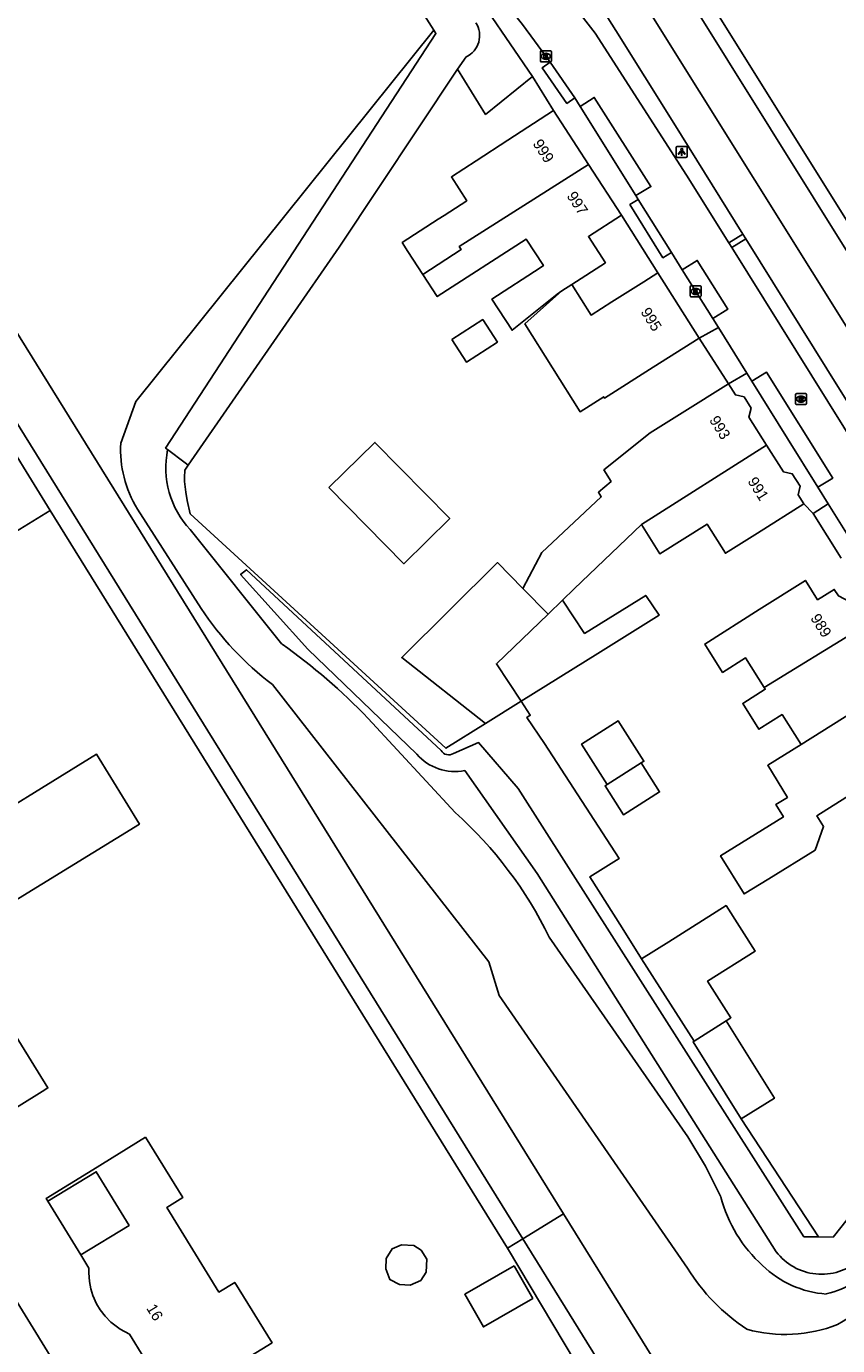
# Model space of a CAD drawing. Extents: x 157321 to 158827, y 386650 to 388532.
# Drawn here: x 158629.6 to 158703.9, y 387317.3 to 387438.2 of the extents above; entities that cross this region are included whole.
import ezdxf

# ---------------------------------------------------------------- set-up
doc = ezdxf.new("R2010")
doc.units = 0
for name, color, linetype in [('IMGEO_Gemengd_bos', 7, 'Continuous'), ('IMGEO_Grasland_overig', 7, 'Continuous'), ('IMGEO_Groenvoorziening', 7, 'Continuous'), ('IMGEO_Haag', 7, 'Continuous'), ('IMGEO_Hek', 7, 'Continuous'), ('IMGEO_Kolk', 7, 'Continuous'), ('IMGEO_Lichtpunt', 7, 'Continuous'), ('IMGEO_Pand', 7, 'Continuous'), ('IMGEO_Pand_nummerreeks', 7, 'Continuous'), ('IMGEO_Pand_overbouw', 7, 'Continuous'), ('IMGEO_Rijbaan_lokaal_open', 7, 'Continuous'), ('IMGEO_Rijbaan_regionaal_gesloten', 7, 'Continuous'), ('IMGEO_Rioolput', 7, 'Continuous'), ('IMGEO_Voetpad_open', 7, 'Continuous'), ('IMGEO_Waterloop', 7, 'Continuous')]:
    doc.layers.add(name, color=color, linetype=linetype)

msp = doc.modelspace()

# ---------------------------------------------------------------- linework, layer by layer
at = {"layer": 'IMGEO_Gemengd_bos'}
for points in [[(158601.84, 387500), (158604.21, 387500), (158596.38, 387472.95), (158593.46, 387466.69), (158597.74, 387460.11), (158678.79, 387329.39)], [(158590.14, 387464.12), (158675.05, 387327.08)], [(158638.25, 387400), (158639.63, 387403.82), (158666.9, 387437.84)], [(158671.64, 387374.3), (158668.02, 387372.04), (158644.61, 387393.53), (158644.33, 387394.75), (158644.19, 387395.5), (158644.09, 387396.49), (158644.08, 387396.84), (158644.1, 387397.51), (158644.42, 387397.97)], [(158645.6, 387384.85), (158639.77, 387393.96)], [(158644.61, 387392.07), (158653.01, 387381.59)], [(158690.14, 387324.39), (158672.9, 387349.39), (158671.95, 387352.46), (158652.14, 387377.87)], [(158674.91, 387376.34), (158675.75, 387375.06), (158675.42, 387374.85), (158677.06, 387372.46), (158683.9, 387361.94), (158681.19, 387360.25), (158684.15, 387355.59), (158685.94, 387352.73)], [(158660.89, 387374.77), (158668.87, 387366.14)], [(158677.48, 387354.72), (158690.18, 387336.42), (158691.79, 387333.73), (158693.2, 387330.92)], [(158695.05, 387338.07), (158702.13, 387327.27)], [(158675.05, 387327.08), (158678.79, 387329.39)], [(158678.79, 387329.39), (158706.48, 387284.72), (158727.38, 387250), (158738.12, 387232.15)], [(158733.61, 387231.87), (158722.52, 387250), (158701.34, 387284.64), (158675.05, 387327.08)]]:
    msp.add_lwpolyline(points, dxfattribs=at)
for centre, radius, start, end in [((158648.8, 387399.45), 10.57, 177.0166, 211.3146), ((158650.69, 387397.75), 8.32, 168.5473, 223.0626), ((158669.96, 387401.11), 29.29, 213.7411, 232.5183), ((158621.27, 387336.94), 54.78, 43.6791, 54.5896), ((158644.4, 387338.75), 36.73, 25.7668, 48.223), ((158705.6, 387334.16), 12.82, 194.6471, 227.9123), ((158703.54, 387331.39), 9.39, 225.9249, 265.7829), ((158700.69, 387331.04), 9.26, 283.5076, 319.0013), ((158692.23, 387339.69), 23.55, 299.68, 322.5475), ((158705.68, 387334.08), 18.31, 211.9359, 236.5485), ((158699.08, 387331.73), 13.4, 254.8647, 291.0232)]:
    msp.add_arc(centre, radius, start, end, dxfattribs=at)
at = {"layer": 'IMGEO_Grasland_overig'}
for points in [[(158675.05, 387327.08), (158673.67, 387326.24)], [(158706.91, 387218.04), (158732.59, 387229.88), (158713.54, 387260.92), (158686.22, 387305.2), (158673.67, 387326.24)]]:
    msp.add_lwpolyline(points, dxfattribs=at)
at = {"layer": 'IMGEO_Groenvoorziening'}
for points in [[(158675.96, 387433.58), (158671.65, 387430.12), (158669.08, 387434.25)], [(158673.67, 387326.24), (158631.77, 387393.82)], [(158627.79, 387322.88), (158639.94, 387303.12)]]:
    msp.add_lwpolyline(points, dxfattribs=at)
at = {"layer": 'IMGEO_Haag'}
for points in [[(158693.93, 387418.34), (158695.22, 387419.14)], [(158695.48, 387418.72), (158694.19, 387417.92)]]:
    msp.add_lwpolyline(points, dxfattribs=at)
at = {"layer": 'IMGEO_Hek'}
for points in [[(158631.77, 387393.82), (158673.67, 387326.24)], [(158678.79, 387329.39), (158675.05, 387327.08)], [(158675.05, 387327.08), (158673.67, 387326.24)]]:
    msp.add_lwpolyline(points, dxfattribs=at)
at = {"layer": 'IMGEO_Kolk'}
for p, q in [((158676.68, 387435.02), (158676.68, 387435.87)), ((158676.75, 387435.94), (158677.6, 387435.94)), ((158677.17, 387435.72), (158677.19, 387435.72)), ((158677.68, 387435.87), (158677.68, 387435.02)), ((158677.6, 387434.94), (158676.75, 387434.94)), ((158677.19, 387435.16), (158677.16, 387435.16)), ((158690.39, 387413.48), (158690.39, 387414.33)), ((158690.46, 387414.41), (158691.31, 387414.41)), ((158690.88, 387414.18), (158690.9, 387414.18)), ((158691.39, 387414.33), (158691.39, 387413.48)), ((158691.31, 387413.4), (158690.46, 387413.4)), ((158690.9, 387413.63), (158690.87, 387413.63))]:
    msp.add_line(p, q, dxfattribs=at)
for points in [[(158676.68, 387435.02), (158676.68, 387435.87)], [(158676.75, 387435.94), (158677.6, 387435.94)], [(158677.68, 387435.87), (158677.68, 387435.02)], [(158677.6, 387434.94), (158676.75, 387434.94)], [(158677, 387435.64), (158677.12, 387435.64), (158677.12, 387435.49), (158677.25, 387435.64), (158677.42, 387435.64), (158677.27, 387435.49), (158677.42, 387435.24), (158677.27, 387435.24), (158677.19, 387435.41), (158677.12, 387435.34), (158677.12, 387435.24), (158677, 387435.24), (158677, 387435.64)], [(158690.39, 387413.48), (158690.39, 387414.33)], [(158690.46, 387414.41), (158691.31, 387414.41)], [(158690.71, 387414.1), (158690.83, 387414.1), (158690.83, 387413.95), (158690.96, 387414.1), (158691.13, 387414.1), (158690.98, 387413.95), (158691.13, 387413.7), (158690.98, 387413.7), (158690.9, 387413.87), (158690.83, 387413.8), (158690.83, 387413.7), (158690.71, 387413.7), (158690.71, 387414.1)], [(158691.39, 387414.33), (158691.39, 387413.48)], [(158691.31, 387413.4), (158690.46, 387413.4)]]:
    msp.add_lwpolyline(points, dxfattribs=at)
for centre, start, end in [((158676.75, 387435.87), 91.552, 178.448), ((158676.75, 387435.87), 91.552, 178.448), ((158677.6, 387435.87), 1.552, 88.448), ((158677.6, 387435.87), 1.552, 88.448), ((158676.75, 387435.02), 181.552, 268.448), ((158676.75, 387435.02), 181.552, 268.448), ((158677.6, 387435.02), 271.552, 358.448), ((158677.6, 387435.02), 271.552, 358.448), ((158690.46, 387414.33), 91.552, 178.448), ((158690.46, 387414.33), 91.552, 178.448), ((158691.31, 387414.33), 1.552, 88.448), ((158691.31, 387414.33), 1.552, 88.448), ((158690.46, 387413.48), 181.552, 268.448), ((158690.46, 387413.48), 181.552, 268.448), ((158691.31, 387413.48), 271.552, 358.448), ((158691.31, 387413.48), 271.552, 358.448)]:
    msp.add_arc(centre, 0.0765, start, end, dxfattribs=at)
for centre, major_axis, ratio, start_param, end_param in [((158677.16, 387435.44), (-0.387, 0.002), 0.722429, 4.712389, 7.853982), ((158677.19, 387435.44), (-0.39, 0.002), 0.717154, 1.570796, 4.712389), ((158690.87, 387413.9), (-0.387, 0.002), 0.722429, 4.712389, 7.853982), ((158690.9, 387413.9), (-0.39, 0.002), 0.717154, 1.570796, 4.712389)]:
    msp.add_ellipse(centre, major_axis=major_axis, ratio=ratio, start_param=start_param, end_param=end_param, dxfattribs=at)
at = {"layer": 'IMGEO_Lichtpunt'}
for p, q in [((158689.12, 387427.09), (158689.12, 387426.28)), ((158689.12, 387427.09), (158689.12, 387426.28)), ((158690.02, 387427.18), (158689.21, 387427.18)), ((158690.02, 387427.18), (158689.21, 387427.18)), ((158689.21, 387426.18), (158690.02, 387426.18)), ((158689.21, 387426.18), (158690.02, 387426.18)), ((158690.11, 387426.28), (158690.11, 387427.09)), ((158690.11, 387426.28), (158690.11, 387427.09))]:
    msp.add_line(p, q, dxfattribs=at)
for points in [[(158689.49, 387426.75), (158689.53, 387426.72), (158689.34, 387426.46), (158689.3, 387426.49), (158689.49, 387426.75)], [(158689.59, 387426.7), (158689.64, 387426.7), (158689.64, 387426.38), (158689.59, 387426.38), (158689.59, 387426.7)], [(158689.7, 387426.72), (158689.74, 387426.75), (158689.93, 387426.49), (158689.89, 387426.46), (158689.7, 387426.72)]]:
    msp.add_lwpolyline(points, dxfattribs=at)
msp.add_circle((158689.62, 387426.88), 0.0994, dxfattribs=at)
for centre, start, end in [((158689.21, 387427.09), 90, 180), ((158689.21, 387427.09), 90, 180), ((158689.21, 387426.28), 180, 270), ((158689.21, 387426.28), 180, 270), ((158690.02, 387427.09), 0, 90), ((158690.02, 387427.09), 0, 90), ((158690.02, 387426.28), 270, 0), ((158690.02, 387426.28), 270, 360)]:
    msp.add_arc(centre, 0.0946, start, end, dxfattribs=at)
at = {"layer": 'IMGEO_Pand'}
for points in [[(158665.92, 387415.44), (158664.54, 387417.56), (158664.02, 387418.38), (158667.31, 387420.51), (158667.86, 387420.87), (158669.93, 387422.21), (158668.52, 387424.39), (158670.78, 387425.86), (158673.69, 387427.75), (158677.88, 387430.47)], [(158677.88, 387430.47), (158681.08, 387425.54)], [(158665.92, 387415.44), (158669.42, 387417.74), (158669.24, 387418.01), (158681.08, 387425.54)], [(158681.08, 387425.54), (158684.09, 387420.89)], [(158684.09, 387420.89), (158681.07, 387418.93), (158682.63, 387416.53), (158679.55, 387414.53)], [(158678.64, 387413.94), (158678.21, 387413.66), (158674.08, 387410.34), (158672.23, 387413.19), (158676.65, 387416.06), (158676.95, 387416.26), (158675.37, 387418.69), (158667.23, 387413.42), (158665.92, 387415.44)], [(158679.55, 387414.53), (158681.32, 387411.73), (158683.21, 387412.93), (158686.15, 387414.79), (158687.43, 387415.6)], [(158687.43, 387415.6), (158691.22, 387409.63)], [(158679.55, 387414.53), (158678.64, 387413.94)], [(158691.22, 387409.63), (158686.99, 387406.96), (158682.54, 387404.13), (158682.47, 387404.25), (158680.3, 387402.88), (158675.25, 387410.94), (158678.64, 387413.94)], [(158668.56, 387409.48), (158671.4, 387411.32), (158672.74, 387409.26), (158669.9, 387407.42), (158668.56, 387409.48)], [(158675.07, 387386.69), (158676.81, 387389.98), (158682.25, 387395.07), (158681.99, 387395.49), (158683.15, 387396.49), (158682.49, 387397.54), (158686.73, 387400.93), (158689.65, 387402.77), (158693.89, 387405.43)], [(158693.89, 387405.43), (158694.53, 387404.41), (158695.32, 387404.23), (158695.96, 387403.21), (158695.77, 387402.38), (158697.39, 387399.81)], [(158631.77, 387393.82), (158626.53, 387402.33), (158626.37, 387402.23)], [(158657.3, 387395.92), (158664.16, 387388.94), (158668.37, 387393.09), (158661.52, 387400.07), (158657.3, 387395.92)], [(158685.92, 387392.55), (158697.39, 387399.81)], [(158697.39, 387399.81), (158698.92, 387397.38), (158699.74, 387397.19), (158700.45, 387396.06), (158700.27, 387395.25), (158700.79, 387394.42)], [(158631.77, 387393.82), (158628.2, 387391.63)], [(158700.79, 387394.42), (158696.56, 387391.76), (158693.62, 387389.91), (158691.94, 387392.58), (158687.61, 387389.86), (158685.92, 387392.55)], [(158685.92, 387392.55), (158679.76, 387386.65), (158678.69, 387385.6)], [(158671.64, 387374.3), (158663.98, 387380.35), (158672.75, 387389.05), (158675.07, 387386.69)], [(158697.17, 387377.61), (158695.47, 387380.31), (158693.36, 387378.98), (158691.72, 387381.58), (158696.71, 387384.74), (158700.94, 387387.41), (158702.06, 387385.64), (158703.58, 387386.6), (158703.97, 387385.99), (158705.47, 387385.2), (158705.63, 387383.48), (158705.94, 387382.98)], [(158675.07, 387386.69), (158677.38, 387384.32)], [(158678.69, 387385.6), (158680.72, 387382.56), (158686.32, 387386.05), (158687.54, 387384.22), (158681.94, 387380.73), (158674.91, 387376.34)], [(158677.38, 387384.32), (158678.69, 387385.6)], [(158674.91, 387376.34), (158672.65, 387379.78), (158677.38, 387384.32)], [(158705.94, 387382.98), (158697.17, 387377.61)], [(158709.2, 387377.81), (158709.59, 387377.19), (158710.89, 387376.51), (158710.96, 387374.86), (158711.34, 387374.26), (158709.89, 387373.34), (158711.02, 387371.55), (158702, 387365.85), (158702.61, 387364.88), (158701.84, 387362.71), (158697.59, 387360.08), (158695.33, 387358.69), (158693.17, 387362.19), (158698.93, 387365.74), (158698.22, 387366.88), (158699.3, 387367.54), (158697.49, 387370.48), (158700.54, 387372.38)], [(158709.2, 387377.81), (158700.54, 387372.38)], [(158700.54, 387372.38), (158698.81, 387375.12), (158696.69, 387373.78), (158695.2, 387376.14), (158697.27, 387377.45), (158697.17, 387377.61)], [(158674.91, 387376.34), (158671.64, 387374.3)], [(158682.79, 387368.72), (158680.45, 387372.42), (158683.81, 387374.55), (158686.15, 387370.84), (158685.91, 387370.69)], [(158622.95, 387363.44), (158636.03, 387371.49), (158639.96, 387365.09), (158624.59, 387355.64)], [(158685.91, 387370.69), (158687.58, 387368.04), (158684.27, 387365.95), (158682.6, 387368.6), (158682.79, 387368.72)], [(158682.79, 387368.72), (158685.91, 387370.69)], [(158693.68, 387347.06), (158694.12, 387347.34), (158691.99, 387350.7), (158696.33, 387353.43), (158693.68, 387357.62), (158688.43, 387354.31), (158685.94, 387352.73)], [(158685.94, 387352.73), (158690.74, 387345.2)], [(158627.64, 387347.3), (158631.57, 387340.91), (158631.06, 387340.59), (158626.8, 387337.97)], [(158690.74, 387345.2), (158693.68, 387347.06)], [(158693.68, 387347.06), (158698.1, 387339.97), (158695.05, 387338.07)], [(158695.05, 387338.07), (158690.65, 387345.14), (158690.74, 387345.2)], [(158642.98, 387311.95), (158639.05, 387318.35), (158638.19, 387318.82), (158637.33, 387319.44), (158636.83, 387319.99), (158636.37, 387320.57), (158636.01, 387321.13), (158635.69, 387321.88), (158635.49, 387322.5), (158635.38, 387323.19), (158635.33, 387323.96), (158635.32, 387324.41), (158634.59, 387325.61), (158639.01, 387328.31), (158636, 387333.23), (158631.58, 387330.53), (158631.42, 387330.79), (158635.68, 387333.41), (158640.52, 387336.39)], [(158640.52, 387336.39), (158643.92, 387330.86), (158642.47, 387329.97), (158647.24, 387322.21), (158648.69, 387323.1), (158652.1, 387317.56), (158647.24, 387314.57)], [(158665.74, 387326.05), (158666.26, 387325.22), (158666.21, 387324.04), (158665.72, 387323.26), (158664.76, 387322.84), (158663.78, 387322.89), (158662.9, 387323.35), (158662.52, 387324.34), (158662.56, 387325.29), (158663.09, 387326.17), (158663.94, 387326.55), (158665.09, 387326.48), (158665.74, 387326.05)], [(158674.26, 387324.61), (158675.98, 387321.63), (158671.46, 387319.02), (158669.74, 387322.01), (158674.26, 387324.61)]]:
    msp.add_lwpolyline(points, dxfattribs=at)
at = {"layer": 'IMGEO_Pand_overbouw'}
msp.add_lwpolyline([(158634.59, 387325.61), (158639.01, 387328.31), (158636, 387333.23), (158631.58, 387330.53)], close=True, dxfattribs=at)
at = {"layer": 'IMGEO_Rijbaan_lokaal_open'}
for points in [[(158693.93, 387418.34), (158690.06, 387424.54), (158681.7, 387437.55), (158678.69, 387441.44), (158673.24, 387448.47), (158670.3, 387452.57), (158662.25, 387465.58), (158652.13, 387481.29), (158636.23, 387506.56), (158623.12, 387527.41), (158597.49, 387568.67), (158589.42, 387581.74), (158583.88, 387590.94), (158582.65, 387593.26), (158581.78, 387595.37)], [(158670.83, 387443.64), (158675.04, 387438.35), (158677.56, 387434.91)], [(158677.56, 387434.91), (158679.83, 387431.64)], [(158679.83, 387431.64), (158680.31, 387430.85)], [(158680.31, 387430.85), (158681.61, 387431.67), (158686.79, 387423.5), (158685.41, 387422.68)], [(158685.41, 387422.68), (158685.63, 387422.33)], [(158685.63, 387422.33), (158688.67, 387417.47)], [(158694.19, 387417.92), (158693.93, 387418.34)], [(158694.19, 387417.92), (158707.39, 387396.77)], [(158688.67, 387417.47), (158689.66, 387415.88)], [(158689.66, 387415.88), (158691.03, 387416.74), (158693.83, 387412.26), (158692.45, 387411.41)], [(158692.45, 387411.41), (158692.97, 387410.58)], [(158692.97, 387410.58), (158695.57, 387406.42)], [(158695.57, 387406.42), (158696.03, 387405.68)], [(158696.03, 387405.68), (158697.37, 387406.51), (158703.44, 387396.8), (158702.09, 387395.96)], [(158702.09, 387395.96), (158703.03, 387394.44)], [(158703.03, 387394.44), (158705.62, 387390.29)]]:
    msp.add_lwpolyline(points, dxfattribs=at)
at = {"layer": 'IMGEO_Rijbaan_regionaal_gesloten'}
for points in [[(158812.14, 387228.59), (158785.9, 387270.82), (158779.07, 387281.97), (158773.45, 387291.74), (158747.44, 387341.18), (158736.9, 387358.98), (158732.77, 387365.79), (158722.19, 387382.73), (158711.75, 387399.39), (158686.13, 387440.39), (158666.88, 387471.14), (158632.83, 387525.67), (158620.06, 387546.22), (158599.02, 387580.79), (158592.93, 387591.05), (158587, 387601.21), (158566.75, 387635.97), (158552.05, 387660.33), (158535.46, 387687.14), (158526.4, 387701.61), (158518.22, 387714.65)], [(158556.47, 387664.44), (158563.48, 387652.32), (158570.37, 387640.41), (158579.25, 387625.15), (158587.64, 387610.99), (158592.23, 387603.38), (158600, 387590.48), (158603.26, 387584.92), (158603.94, 387583.73), (158604.75, 387582.27), (158605.64, 387580.53), (158607.08, 387578), (158610.02, 387572.93), (158613.28, 387567.66), (158617.86, 387560), (158622.47, 387552.35), (158626.92, 387544.87), (158639.23, 387525.26), (158655.04, 387500), (158658.92, 387493.79), (158681.52, 387457.55), (158691.2, 387442.06), (158789.31, 387285.03), (158821.15, 387234.03)], [(158705.56, 387416.26), (158689.92, 387441.35), (158688.98, 387442.86), (158673.63, 387467.53), (158657.07, 387493.96), (158653.31, 387500), (158640.91, 387519.87)], [(158695.22, 387419.14), (158688.88, 387429.32), (158683.57, 387437.81), (158680.49, 387442.73)], [(158695.22, 387419.14), (158695.48, 387418.72)], [(158708.67, 387397.57), (158704.21, 387404.71), (158695.48, 387418.72)]]:
    msp.add_lwpolyline(points, dxfattribs=at)
at = {"layer": 'IMGEO_Rioolput'}
for p, q in [((158700.04, 387403.6), (158700.04, 387404.46)), ((158700.12, 387404.53), (158700.97, 387404.53)), ((158700.53, 387404.31), (158700.56, 387404.31)), ((158701.04, 387404.46), (158701.04, 387403.6)), ((158700.97, 387403.53), (158700.12, 387403.53)), ((158700.55, 387403.75), (158700.53, 387403.75))]:
    msp.add_line(p, q, dxfattribs=at)
for points in [[(158700.04, 387403.6), (158700.04, 387404.46)], [(158700.12, 387404.53), (158700.97, 387404.53)], [(158701.04, 387404.46), (158701.04, 387403.6)], [(158700.97, 387403.53), (158700.12, 387403.53)], [(158700.63, 387404.23), (158700.38, 387404.23), (158700.38, 387403.83)], [(158700.38, 387403.83), (158700.5, 387403.83), (158700.5, 387403.99), (158700.51, 387403.99)], [(158700.56, 387404.15), (158700.5, 387404.15), (158700.5, 387404.07)], [(158700.5, 387404.07), (158700.55, 387404.07)], [(158700.56, 387403.96), (158700.63, 387403.83), (158700.77, 387403.83), (158700.71, 387403.96)]]:
    msp.add_lwpolyline(points, dxfattribs=at)
for centre, radius, start, end in [((158700.12, 387404.45), 0.0765, 91.552, 178.448), ((158700.12, 387404.45), 0.0765, 91.552, 178.448), ((158700.97, 387404.45), 0.0765, 1.552, 88.448), ((158700.97, 387404.45), 0.0765, 1.552, 88.448), ((158700.12, 387403.61), 0.0765, 181.552, 268.448), ((158700.12, 387403.61), 0.0765, 181.552, 268.448), ((158700.51, 387403.94), 0.0533, 26.0293, 88.6989), ((158700.54, 387404.26), 0.19, 274.7715, 282.9687), ((158700.56, 387404.05), 0.0964, 77.0061, 93.1865), ((158700.58, 387404.11), 0.0378, 276.6634, 79.6772), ((158700.63, 387404.12), 0.109, 350.3612, 89.416), ((158700.63, 387404.12), 0.112, 277.5842, 350.9817), ((158700.61, 387403.9), 0.108, 29.5134, 73.7905), ((158700.97, 387403.61), 0.0765, 271.552, 358.448), ((158700.97, 387403.61), 0.0765, 271.552, 358.448)]:
    msp.add_arc(centre, radius, start, end, dxfattribs=at)
for centre, major_axis, ratio, start_param, end_param in [((158700.53, 387404.03), (-0.387, 0.002), 0.722429, 4.712389, 7.853982), ((158700.55, 387404.03), (-0.39, 0.002), 0.717154, 1.570796, 4.712389)]:
    msp.add_ellipse(centre, major_axis=major_axis, ratio=ratio, start_param=start_param, end_param=end_param, dxfattribs=at)
at = {"layer": 'IMGEO_Voetpad_open'}
for points in [[(158567.62, 387596.53), (158567.64, 387595.07), (158572.65, 387595.04), (158573.95, 387594.21), (158583.35, 387579.83), (158601.15, 387551.75), (158632.81, 387500), (158636.7, 387493.65), (158638.07, 387491.51), (158645.67, 387479.69), (158667.31, 387444.94), (158671.85, 387439.58), (158675.96, 387433.58)], [(158679.83, 387431.64), (158679.1, 387431.13), (158676.84, 387434.4), (158677.56, 387434.91)], [(158675.96, 387433.58), (158677.88, 387430.47)], [(158685.41, 387422.68), (158680.31, 387430.85)], [(158688.67, 387417.47), (158687.9, 387416.99), (158684.87, 387421.86), (158685.63, 387422.33)], [(158684.09, 387420.89), (158687.43, 387415.6)], [(158692.45, 387411.41), (158689.66, 387415.88)], [(158691.22, 387409.63), (158692.97, 387410.58)], [(158693.89, 387405.43), (158691.22, 387409.63)], [(158695.57, 387406.42), (158693.89, 387405.43)], [(158702.09, 387395.96), (158699.31, 387400.43), (158696.03, 387405.68)], [(158701.65, 387393.56), (158700.79, 387394.42)], [(158701.65, 387393.56), (158703.03, 387394.44)], [(158704.21, 387389.45), (158701.65, 387393.56)]]:
    msp.add_lwpolyline(points, dxfattribs=at)
at = {"layer": 'IMGEO_Waterloop'}
for points in [[(158650.92, 387461.86), (158663.59, 387443.1), (158666.9, 387437.84)], [(158666.9, 387437.84), (158667.1, 387437.52), (158642.35, 387399.54), (158642.53, 387399.41)], [(158669.08, 387434.25), (158669.87, 387435.38)], [(158644.42, 387397.97), (158658.26, 387417.95), (158669.08, 387434.25)], [(158644.42, 387397.97), (158644.14, 387398.18), (158642.53, 387399.41)], [(158665.35, 387371.49), (158655.38, 387381.13), (158649.22, 387387.97), (158649.75, 387388.4), (158667.59, 387371.83)], [(158668.72, 387371.56), (158671.01, 387372.56), (158674.63, 387368.34), (158700.81, 387327.28), (158702.13, 387327.27)], [(158698.27, 387325.9), (158676.37, 387360.55), (158669.75, 387369.99)], [(158702.13, 387327.27), (158703.47, 387327.25), (158722.84, 387351.66), (158723.03, 387352.02), (158723.17, 387352.49), (158723.23, 387353.2), (158724.42, 387353.88)]]:
    msp.add_lwpolyline(points, dxfattribs=at)
for centre, radius, start, end in [((158668.95, 387437.34), 2.16, 295.0426, 33.2207), ((158668.28, 387372.24), 0.809, 210.3987, 302.4835), ((158668.84, 387374.56), 4.65, 221.3055, 281.2397), ((158702.42, 387329.04), 5.2, 217.1768, 311.15)]:
    msp.add_arc(centre, radius, start, end, dxfattribs=at)

# ---------------------------------------------------------------- texts
at = {"layer": 'IMGEO_Pand_nummerreeks'}
for s, rotation, p in [('999', 302.9621, (158675.93, 387427.44)), ('997', 302.9621, (158679.04, 387422.65)), ('995', 302.3948, (158685.81, 387412.02)), ('993', 302.074, (158692.1, 387402.11)), ('991', 302.0746, (158695.61, 387396.5)), ('989', 302.1436, (158701.36, 387383.97)), ('16', 301.5686, (158640.55, 387320.73))]:
    msp.add_text(s, height=1, rotation=rotation, dxfattribs=at).set_placement(p)

doc.saveas('drawing.dxf')
